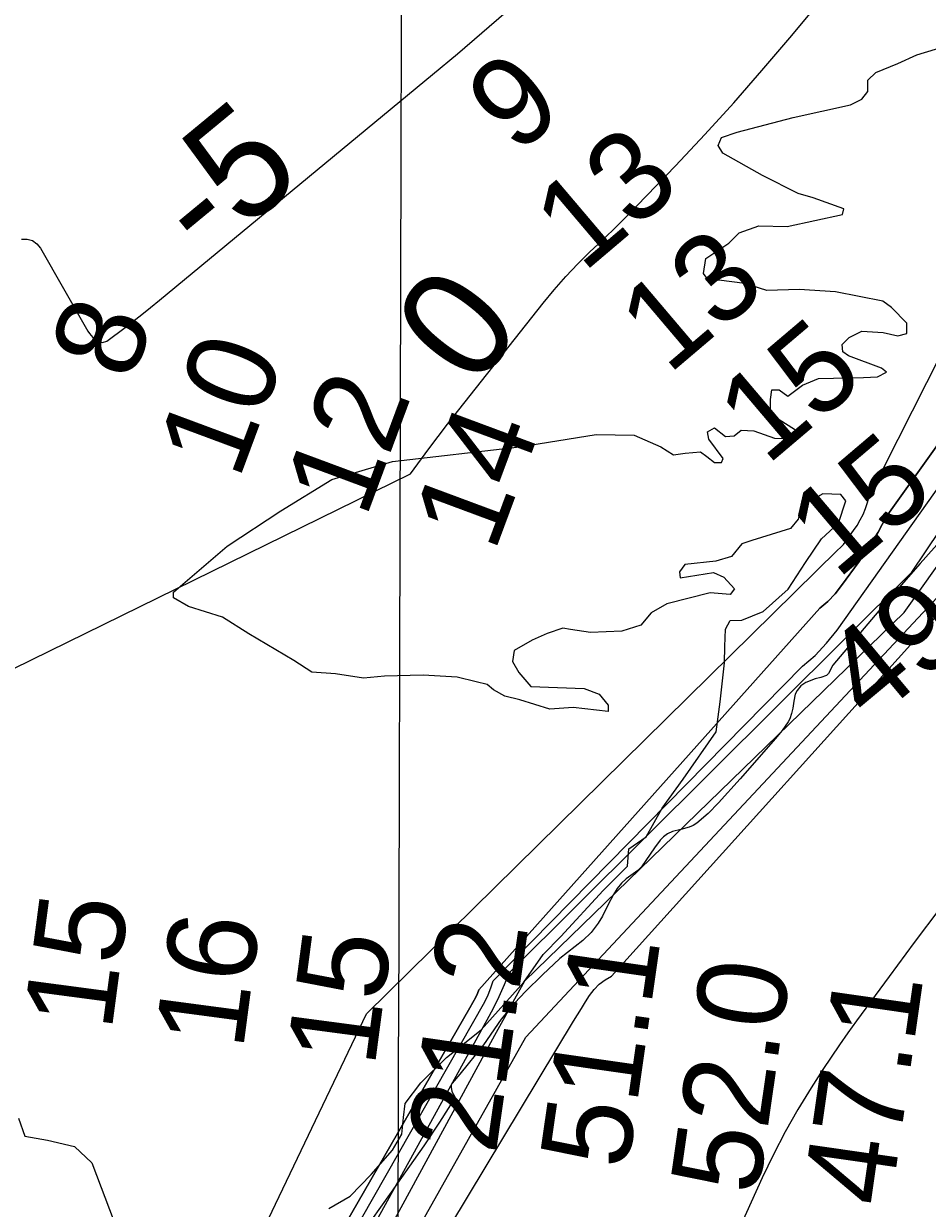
# Model space of a CAD drawing. Extents: x 3161665 to 3199565, y 885729 to 911164.
# Drawn here: x 3181300 to 3181981, y 901700 to 902592 of the extents above; entities that cross this region are included whole.
import ezdxf

# ---------------------------------------------------------------- set-up
doc = ezdxf.new("R2010")
doc.units = 0
for name, color, linetype in [('V-GRID-MAJR', 7, 'Continuous'), ('V-RIVR-EDGE', 7, 'Continuous'), ('V-RIVR-RANG', 7, 'Continuous'), ('V-SITE-VEGE', 7, 'Continuous'), ('V-TOPO-DPTH', 7, 'Continuous'), ('V-TOPO-MAJR', 7, 'Continuous'), ('V-TOPO-MAJR-IDEN', 7, 'Continuous'), ('V-TOPO-MINR', 7, 'Continuous'), ('V-TOPO-MINR-IDEN', 7, 'Continuous'), ('V-TOPO-WATR', 7, 'Continuous')]:
    doc.layers.add(name, color=color, linetype=linetype)

msp = doc.modelspace()

# ---------------------------------------------------------------- linework, layer by layer
at = {"layer": 'V-GRID-MAJR'}
msp.add_spline([(3181553.2120000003, 891152.161), (3181569.957, 897211.478), (3181586.7120000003, 903274.26), (3181603.467, 909337.087), (3181603.4760000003, 909340.506)], degree=3, dxfattribs=at)
at = {"layer": 'V-RIVR-EDGE'}
for points in [[(3181883.5952776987, 902464.4490652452), (3181856.6786527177, 902477.9906770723), (3181826.727890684, 902495.0172249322), (3181823.2644512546, 902500.676618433), (3181825.8875580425, 902506.7556408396), (3181837.6334977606, 902510.6387091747), (3181879.825066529, 902521.8360403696), (3181922.8816890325, 902531.2925157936), (3181931.585967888, 902535.6177844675), (3181935.9467059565, 902541.2578310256), (3181935.9682025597, 902549.9513615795), (3181942.067646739, 902555.5871088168), (3181958.602552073, 902562.5010897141), (3181972.9629999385, 902568.985768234), (3182006.8935650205, 902579.3341681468), (3182052.127869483, 902590.5239755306), (3182087.3613893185, 902600.4344744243)], [(3181784.5941782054, 902155.6369656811), (3181772.840714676, 902148.7111616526), (3181764.993965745, 902139.6023015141), (3181750.6378172, 902134.8563291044), (3181727.163135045, 902134.0450168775), (3181711.954830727, 902136.256018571), (3181706.3061855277, 902137.1393444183), (3181694.560245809, 902133.2562760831), (3181683.245758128, 902128.0681033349), (3181669.7514388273, 902120.2772455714), (3181668.426987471, 902112.021616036), (3181673.188007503, 902103.7509388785), (3181682.2904186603, 902093.2961307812), (3181722.277434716, 902091.8932168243), (3181733.568276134, 902087.5185059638), (3181740.502678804, 902079.2424546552), (3181740.4908556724, 902074.461012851), (3181713.9831112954, 902077.569313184), (3181696.5928256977, 902076.3082768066), (3181674.0068435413, 902083.3189924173), (3181662.711702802, 902085.9549971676), (3181654.0299953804, 902090.757935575), (3181649.258227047, 902094.6818474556), (3181641.0047471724, 902096.8756518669), (3181626.6690204, 902100.3885334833), (3181601.026329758, 902101.7559780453), (3181571.9008527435, 902100.9586386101), (3181556.2492732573, 902099.6933029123), (3181534.9576472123, 902102.7887052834), (3181517.1391340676, 902104.1368029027), (3181503.685658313, 902112.8636531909), (3181469.830331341, 902132.9426102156), (3181449.8663811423, 902145.5976717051), (3181424.239812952, 902153.4852641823), (3181412.954345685, 902160.0333576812), (3181412.9650939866, 902164.380122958), (3181453.475997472, 902199.0542859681), (3181493.966479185, 902225.4695949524), (3181532.277129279, 902249.2822189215), (3181577.9514844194, 902262.6443341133), (3181673.6082660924, 902273.7094611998), (3181731.443890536, 902283.1293923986), (3181760.1314665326, 902282.6237770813), (3181780.1050902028, 902273.8808043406), (3181789.6529261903, 902267.7716866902), (3181798.3496812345, 902269.0542196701), (3181810.0880971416, 902269.8945523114), (3181814.860940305, 902266.4053169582), (3181820.5009868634, 902262.0445788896), (3181825.717105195, 902262.0316809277), (3181827.0286585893, 902265.0711921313), (3181816.1972147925, 902279.4423882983), (3181815.341834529, 902285.0953328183), (3181820.5654766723, 902288.1251705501), (3181828.808208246, 902281.5846008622), (3181835.3294309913, 902282.0031549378), (3181840.5562976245, 902286.3370222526), (3181850.1181064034, 902285.8786994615), (3181865.752488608, 902280.1892107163), (3181877.9234313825, 902280.1591154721), (3181885.7583571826, 902284.4865338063), (3181881.4158912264, 902286.2359882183), (3181868.396017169, 902294.5270871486), (3181862.7634944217, 902301.9305609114), (3181862.781766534, 902309.3200618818), (3181863.669391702, 902316.707413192), (3181869.3201865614, 902316.6934404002), (3181875.8285113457, 902311.8958761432), (3181886.71584631, 902320.1278594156), (3181898.8996870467, 902325.3138825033), (3181932.8066058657, 902326.0993988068), (3181943.2399173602, 902326.5082794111), (3181950.2033404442, 902329.9684943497), (3181946.298775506, 902333.0209035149), (3181921.5447848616, 902342.2103759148), (3181917.205543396, 902345.2638599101), (3181916.7848396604, 902350.9157296), (3181922.013855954, 902356.1189499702), (3181931.588562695, 902360.8767455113), (3181947.669444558, 902359.9676237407), (3181958.5299087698, 902357.3326938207), (3181965.4890325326, 902359.0542026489), (3181965.5083794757, 902366.8783801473), (3181953.8011336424, 902378.6436668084), (3181947.292808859, 902383.4412310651), (3181911.6665308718, 902390.4841915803), (3181884.286208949, 902392.2906119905), (3181859.942173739, 902391.4814494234), (3181843.437363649, 902396.7384113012), (3181823.883368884, 902399.3948378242), (3181816.4917182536, 902398.5437568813), (3181812.158925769, 902404.2053000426), (3181813.9255774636, 902415.5025904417), (3181831.341658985, 902427.195863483), (3181839.1851834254, 902435.0006940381), (3181853.977083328, 902440.1802681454), (3181875.2751583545, 902439.6929249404), (3181917.0266764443, 902448.7179483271), (3181917.9067778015, 902453.0625639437), (3181894.8893436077, 902461.3783839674), (3181883.5952776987, 902464.4490652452)], [(3181530.0502657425, 901700.2879141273), (3181546.1558687, 901709.3763524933), (3181561.8450672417, 901725.8553666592), (3181577.973241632, 901744.0720121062), (3181584.958161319, 901756.2257575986), (3181586.2933609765, 901768.8281524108), (3181587.623186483, 901779.2571645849), (3181599.398146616, 901794.876499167), (3181618.57120636, 901813.9549738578), (3181644.7033898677, 901834.7549573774), (3181676.9586638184, 901870.7535717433), (3181691.3545810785, 901891.582575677), (3181704.8628731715, 901905.0242283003), (3181736.6802461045, 901939.719887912), (3181754.981803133, 901957.9311592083), (3181755.883401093, 901970.9693053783), (3181768.9462683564, 901980.0652675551), (3181781.1709526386, 902001.7689986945), (3181796.873049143, 902023.4641311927), (3181821.7377472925, 902059.0463411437), (3181824.8363741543, 902081.6419967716), (3181827.952198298, 902111.1924768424), (3181828.41697007, 902123.3623447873), (3181828.883891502, 902136.4015657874), (3181832.377426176, 902142.9131150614), (3181841.0720315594, 902143.3262949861), (3181857.1711855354, 902149.8066741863), (3181875.904194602, 902166.712841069), (3181888.9939326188, 902186.6757164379), (3181901.20894343, 902204.467358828), (3181913.8435831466, 902216.1724550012), (3181919.536296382, 902233.1108667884), (3181915.636030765, 902237.9019820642), (3181902.162133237, 902238.3699783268), (3181886.0565302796, 902229.2815399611), (3181883.42375002, 902219.2904288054), (3181877.755757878, 902212.3495771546), (3181848.6098590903, 902203.2933836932), (3181841.2139091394, 902200.7035966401), (3181833.366085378, 902191.1600599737), (3181821.6212204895, 902187.7116681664), (3181798.1422390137, 902185.1616498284), (3181794.2161774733, 902179.52052844), (3181794.640105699, 902175.1726883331), (3181819.8610177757, 902179.0224369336), (3181827.6765966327, 902175.5256777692), (3181835.479277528, 902166.812800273), (3181832.4257935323, 902162.4735588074), (3181817.2153395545, 902163.8152074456), (3181784.5941782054, 902155.6369656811)], [(3181296.3608925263, 901768.241034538), (3181301.109014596, 901754.7542390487), (3181318.0538753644, 901751.6695849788), (3181338.4718490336, 901746.8376261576), (3181351.48204962, 901734.634438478), (3181368.3248015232, 901690.2555142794)]]:
    msp.add_lwpolyline(points, dxfattribs=at)
at = {"layer": 'V-SITE-VEGE'}
for p, q in [((3182003.873, 902217.9549999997), (3181975.375, 902185.7969999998)), ((3181975.375, 902185.7969999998), (3181947.071, 902153.4939999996)), ((3181947.071, 902153.4939999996), (3181909.568, 902109.2879999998)), ((3181909.568, 902109.2879999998), (3181906.503, 902103.1459999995)), ((3181896.293, 902099.0229999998), (3181889.3140000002, 902096.424)), ((3181900.6580000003, 902100.1129999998), (3181896.293, 902099.0229999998)), ((3181904.915, 902101.6239999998), (3181900.6580000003, 902100.1129999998)), ((3181906.503, 902103.1459999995), (3181904.915, 902101.6239999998)), ((3181882.684, 902090.2949999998), (3181881.376, 902087.5279999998)), ((3181885.5470000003, 902093.8699999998), (3181882.684, 902090.2949999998)), ((3181889.3140000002, 902096.4239999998), (3181885.5470000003, 902093.8699999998)), ((3181880.37, 902082.2539999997), (3181879.596, 902076.9909999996)), ((3181881.376, 902087.5279999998), (3181880.37, 902082.2539999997)), ((3181878.603, 902072.9689999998), (3181877.345, 902069.0299999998)), ((3181879.596, 902076.9909999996), (3181878.603, 902072.9689999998)), ((3181876.035, 902066.5889999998), (3181871.367, 902060.1399999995)), ((3181877.345, 902069.0299999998), (3181876.035, 902066.5889999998)), ((3181866.452, 902054.0289999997), (3181839.93, 902023.8739999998)), ((3181871.367, 902060.1399999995), (3181866.452, 902054.0289999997)), ((3181839.93, 902023.8739999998), (3181823.4790000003, 902005.6859999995)), ((3181823.4790000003, 902005.6859999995), (3181815.786, 901997.6779999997)), ((3181815.786, 901997.6779999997), (3181807.328, 901990.3579999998)), ((3181785.019, 901982.2829999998), (3181782.173, 901980.0809999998)), ((3181788.947, 901984.1239999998), (3181785.019, 901982.2829999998)), ((3181795.241, 901985.6949999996), (3181788.947, 901984.1239999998)), ((3181801.4420000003, 901987.4869999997), (3181795.241, 901985.6949999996)), ((3181804.471, 901988.7339999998), (3181801.4420000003, 901987.4869999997)), ((3181807.328, 901990.3579999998), (3181804.471, 901988.7339999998)), ((3181779.711, 901977.5149999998), (3181775.304, 901971.8829999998)), ((3181782.173, 901980.0809999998), (3181779.7110000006, 901977.5149999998)), ((3181775.304, 901971.8829999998), (3181765.447, 901957.3749999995)), ((3181765.447, 901957.3749999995), (3181762.874, 901954.8539999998)), ((3181753.923, 901948.4969999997), (3181750.392, 901945.1959999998)), ((3181762.874, 901954.8539999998), (3181753.923, 901948.4969999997)), ((3181747.217, 901941.0689999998), (3181744.369, 901936.7109999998)), ((3181750.392, 901945.1959999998), (3181747.217, 901941.0689999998)), ((3181740.111, 901928.6049999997), (3181736.109, 901920.3639999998)), ((3181744.369, 901936.7109999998), (3181740.111, 901928.6049999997)), ((3181736.109, 901920.3639999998), (3181733.008, 901915.0859999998)), ((3181733.008, 901915.0859999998), (3181727.6040000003, 901908.1559999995)), ((3181721.376, 901901.9479999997), (3181704.129, 901888.3989999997)), ((3181727.6040000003, 901908.1559999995), (3181721.376, 901901.9479999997)), ((3181704.129, 901888.3989999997), (3181691.002, 901876.2519999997)), ((3181691.002, 901876.2519999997), (3181678.286, 901863.6979999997)), ((3181678.286, 901863.6979999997), (3181670.163, 901854.9899999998)), ((3181670.163, 901854.9899999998), (3181659.921, 901842.8249999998)), ((3181659.921, 901842.8249999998), (3181646.644, 901823.5279999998)), ((3181646.644, 901823.5279999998), (3181628.579, 901801.3569999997)), ((3181628.579, 901801.3569999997), (3181622.828, 901794.5139999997)), ((3181622.2090000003, 901793.1379999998), (3181622.117, 901791.5549999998)), ((3181622.117, 901791.5549999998), (3181622.556, 901788.3559999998)), ((3181622.828, 901794.5139999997), (3181622.2090000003, 901793.1379999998)), ((3181622.556, 901788.3559999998), (3181624.853, 901784.2799999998)), ((3181624.745, 901783.0189999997), (3181613.438, 901765.1399999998)), ((3181624.853, 901784.2799999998), (3181624.745, 901783.0189999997)), ((3181613.438, 901765.1399999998), (3181601.576, 901747.4409999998)), ((3181601.576, 901747.4409999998), (3181576.977, 901712.5349999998)), ((3181576.977, 901712.5349999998), (3181517.44, 901629.4619999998))]:
    msp.add_line(p, q, dxfattribs=at)
at = {"layer": 'V-TOPO-DPTH'}
for points in [[(3182487.488621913, 903099.2056746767), (3182170.422162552, 902530.6623174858), (3182170.0469150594, 902529.058423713), (3182169.5616796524, 902527.4952733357), (3182168.151257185, 902524.5319461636), (3182166.2673618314, 902521.8303882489), (3182163.999768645, 902519.4417698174), (3182161.492302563, 902517.1698840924), (3181949.9465356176, 902221.1717619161), (3181943.699110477, 902209.616429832), (3181936.7820834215, 902198.449032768), (3181929.4186550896, 902187.5402590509), (3181916.272453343, 902169.2517547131), (3181911.29278502, 902163.098704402), (3181905.9034853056, 902157.3780741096), (3181899.8997385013, 902152.3060738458), (3181642.9840414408, 901864.8274453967), (3181642.0850514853, 901862.0114277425), (3181640.8025371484, 901859.3481036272), (3181636.256525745, 901851.3835380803), (3181339.873815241, 901336.6840654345), (3181327.022647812, 901316.7462961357)], [(3181047.535024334, 901986.5017881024), (3181591.4877513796, 902253.5411190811), (3181605.3417550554, 902272.2990311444), (3181619.5371126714, 902290.8118898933), (3181691.3934400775, 902381.9449417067), (3181699.7846286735, 902392.1105974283), (3181708.465254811, 902402.0107849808), (3181717.5800372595, 902411.5127702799), (3181726.9842572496, 902420.7492874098), (3181729.4074993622, 902423.0250004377), (3181737.75595213, 902430.9865960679), (3181746.0214738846, 902439.0320933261), (3181754.1625991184, 902447.2034430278), (3181762.2207933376, 902455.4586943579), (3181791.054378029, 902485.4543176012), (3181813.20695135, 902509.0030369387), (3181835.0129901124, 902532.8616833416), (3181856.2992270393, 902557.1852203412), (3181877.238929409, 902581.8186844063), (3181978.119347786, 902703.1226829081)], [(3181047.535024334, 901986.5017881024), (3181591.4877513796, 902253.5411190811), (3181605.3417550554, 902272.2990311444), (3181619.5371126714, 902290.8118898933), (3181691.3934400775, 902381.9449417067), (3181699.7846286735, 902392.1105974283), (3181708.465254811, 902402.0107849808), (3181717.5800372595, 902411.5127702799), (3181726.9842572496, 902420.7492874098), (3181729.4074993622, 902423.0250004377), (3181737.75595213, 902430.9865960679), (3181746.0214738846, 902439.0320933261), (3181754.1625991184, 902447.2034430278), (3181762.2207933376, 902455.4586943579), (3181791.054378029, 902485.4543176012), (3181813.20695135, 902509.0030369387), (3181835.0129901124, 902532.8616833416), (3181856.2992270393, 902557.1852203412), (3181877.238929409, 902581.8186844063), (3181978.119347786, 902703.1226829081)]]:
    msp.add_lwpolyline(points, dxfattribs=at)
at = {"layer": 'V-TOPO-MAJR'}
msp.add_lwpolyline([(3180828.6334049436, 900724.8900758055), (3181376.955724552, 901323.9345958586), (3181388.4036950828, 901340.112740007), (3181655.170856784, 901830.6746906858), (3181662.670229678, 901844.3475660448), (3181670.140097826, 901858.0364799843), (3181677.5657088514, 901871.7494517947), (3181963.4457807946, 902149.0424184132), (3182189.5505624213, 902466.4558204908), (3182546.8474441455, 903081.6070709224), (3183194.722359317, 904069.700354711), (3183323.3794915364, 904283.9477436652)], dxfattribs=at)
at = {"layer": 'V-TOPO-MINR'}
for points in [[(3181306.468494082, 901320.2118043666), (3181558.43324102, 901846.7950802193), (3181913.086603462, 902196.0042883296), (3181915.460581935, 902198.0099667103), (3181917.5916665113, 902200.2720449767), (3181919.5608218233, 902202.7050565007), (3181925.2710523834, 902210.6481164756), (3181927.901452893, 902214.6132908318), (3181930.323596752, 902218.6918065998), (3181932.433355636, 902222.9403344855), (3181934.3348578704, 902227.3022037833), (3181935.8132902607, 902231.8005977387), (3181936.948586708, 902236.3643016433), (3182100.2870267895, 902558.837707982), (3182105.9415369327, 902566.9094782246), (3182111.0595434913, 902575.2758624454), (3182115.3727946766, 902584.0841676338), (3182460.6746456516, 903107.8164344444), (3183296.075589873, 904323.3771888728)], [(3180815.8323317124, 900729.2367142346), (3181352.165047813, 901341.1567510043), (3181369.742457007, 901368.2206813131), (3181647.6367422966, 901855.8820628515), (3181650.007288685, 901861.0022080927), (3181652.047134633, 901866.2628550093), (3181653.86651362, 901871.6171697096), (3181886.713528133, 902108.609273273), (3181896.3463981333, 902116.7463670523), (3181904.993270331, 902125.92438867), (3181912.9828106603, 902135.7963621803), (3182168.6239899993, 902495.8423663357), (3182497.69277135, 903090.4738871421), (3182534.663520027, 903146.6352502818), (3183274.05505433, 904255.8067983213), (3183293.427241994, 904289.1569087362), (3183315.193396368, 904307.2011864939)], [(3181362.109356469, 901319.0453677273), (3181371.437811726, 901333.1218267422), (3181380.2413542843, 901353.5798286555), (3181649.40193759, 901842.3011224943), (3181653.9647631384, 901851.0247937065), (3181658.3169677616, 901859.8477514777), (3181662.3532409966, 901868.8196390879), (3181666.178893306, 901877.8908132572), (3181969.138111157, 902179.2686505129), (3182158.4118291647, 902460.9317521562), (3182524.033479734, 903090.4299615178), (3183307.472689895, 904287.3765173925), (3183325.1603827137, 904299.6086364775)], [(3181327.022647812, 901316.7462961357), (3181339.873815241, 901336.6840654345), (3181636.256525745, 901851.3835380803), (3181640.8025371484, 901859.3481036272), (3181642.0850514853, 901862.0114277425), (3181642.9840414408, 901864.8274453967), (3181899.8997385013, 902152.3060738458), (3181905.9034853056, 902157.3780741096), (3181911.29278502, 902163.098704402), (3181916.272453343, 902169.2517547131), (3181929.4186550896, 902187.5402590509), (3181936.7820834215, 902198.449032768), (3181943.699110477, 902209.616429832), (3181949.9465356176, 902221.1717619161), (3182161.492302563, 902517.1698840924), (3182163.999768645, 902519.4417698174), (3182166.2673618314, 902521.8303882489), (3182168.151257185, 902524.5319461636), (3182169.5616796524, 902527.4952733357), (3182170.0469150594, 902529.058423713), (3182170.422162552, 902530.6623174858), (3182487.488621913, 903099.2056746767)], [(3181385.855175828, 901308.7103953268), (3181392.604929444, 901317.7320165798), (3181397.7408982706, 901330.0070614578), (3181678.4920160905, 901829.3184746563), (3181999.232535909, 902172.2110424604), (3182025.587425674, 902211.4757226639), (3182051.596364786, 902250.97595467), (3182190.6519868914, 902445.0501430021), (3182561.8846876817, 903072.2892888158)], [(3181298.599339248, 902430.1680234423), (3181302.907217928, 902430.0738545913), (3181306.7907037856, 902429.0763658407), (3181310.0376004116, 902426.7238972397), (3181312.860104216, 902423.4681087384), (3181348.5432774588, 902360.877422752), (3181349.6621342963, 902359.1382034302), (3181352.292039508, 902355.98708564), (3181356.0964696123, 902352.8487217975), (3181359.4489029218, 902352.2230427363), (3181362.8464712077, 902353.390572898), (3181363.8681876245, 902354.0480665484), (3181375.546936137, 902362.9334795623), (3181382.338666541, 902368.1648679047), (3181389.0881444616, 902373.4495633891), (3181395.774243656, 902378.8142195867), (3181402.418090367, 902384.2321829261), (3181608.200592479, 902554.0941077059), (3181626.8337859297, 902569.6896406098), (3181645.3225130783, 902585.4523024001), (3181663.594540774, 902601.4656575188)], [(3181714.211756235, 901841.1594587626), (3181717.2280122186, 901846.0426469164), (3181720.2686617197, 901850.9104697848), (3181723.345901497, 901855.7552447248), (3181726.447534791, 901860.5846543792), (3181729.888076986, 901865.0394056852), (3181733.7303805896, 901869.0391114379), (3181738.175326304, 901872.3562488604), (3181743.0220334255, 901875.2183407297), (3182005.2272575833, 902165.7414481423)], [(3181990.1452112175, 901926.0944407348), (3181971.035001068, 901900.5864111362), (3181952.0603627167, 901874.9759644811), (3181927.520222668, 901841.575282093), (3181921.001591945, 901832.5303356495), (3181914.5951987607, 901823.4080936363), (3181908.3571618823, 901814.1699082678), (3181902.2313625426, 901804.8544273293), (3181893.3744625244, 901791.11291149), (3181883.2819371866, 901774.6631417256), (3181873.6904297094, 901757.9405995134), (3181864.850449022, 901740.8088986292), (3181856.511486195, 901723.4044252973), (3181580.292252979, 901112.4356503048)], [(3181397.323851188, 901314.9476581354), (3181714.211756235, 901841.1594587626)]]:
    msp.add_lwpolyline(points, dxfattribs=at)
at = {"layer": 'V-TOPO-WATR'}
msp.add_lwpolyline([(3181047.535024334, 901986.5017881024), (3181591.4877513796, 902253.5411190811), (3181605.3417550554, 902272.2990311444), (3181619.5371126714, 902290.8118898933), (3181691.3934400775, 902381.9449417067), (3181699.7846286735, 902392.1105974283), (3181708.465254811, 902402.0107849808), (3181717.5800372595, 902411.5127702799), (3181726.9842572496, 902420.7492874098), (3181729.4074993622, 902423.0250004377), (3181737.75595213, 902430.9865960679), (3181746.0214738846, 902439.0320933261), (3181754.1625991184, 902447.2034430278), (3181762.2207933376, 902455.4586943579), (3181791.054378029, 902485.4543176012), (3181813.20695135, 902509.0030369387), (3181835.0129901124, 902532.8616833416), (3181856.2992270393, 902557.1852203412), (3181877.238929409, 902581.8186844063), (3181978.119347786, 902703.1226829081)], dxfattribs=at)

# ---------------------------------------------------------------- texts
at = {"layer": 'V-RIVR-RANG'}
for s, height, rotation, p in [('9', 67, 40.31416666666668, (3181671.425768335, 902492.822518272)), ('13', 67, 40.31416666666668, (3181721.520339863, 902404.1807701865)), ('13', 67, 40.31416666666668, (3181785.693339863, 902327.4877701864)), ('8', 66.99999999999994, 69.60305555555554, (3181381.0871809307, 902321.6300310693)), ('15', 67, 40.31416666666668, (3181859.786221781, 902259.0724272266)), ('10', 66.99999999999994, 69.60305555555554, (3181462.083048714, 902247.8705097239)), ('12', 66.99999999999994, 69.60305555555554, (3181557.7123619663, 902218.990882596)), ('14', 66.99999999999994, 69.60305555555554, (3181654.6080192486, 902193.2996921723)), ('15', 67, 40.31416666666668, (3181913.014373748, 902173.2675357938)), ('49.3', 67.00000000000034, 39.778325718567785, (3181938.1943416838, 902064.5943702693)), ('15', 67, 82.43611111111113, (3181366.301656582, 901832.8860570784)), ('16', 67, 82.43611111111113, (3181465.2692421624, 901818.6779852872)), ('21.2', 67, 81.83832571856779, (3181655.643117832, 901740.0915947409)), ('15', 67, 82.43611111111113, (3181564.457009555, 901805.7654442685)), ('51.1', 67, 81.83832571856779, (3181755.002149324, 901728.4895650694)), ('52.0', 67, 81.83832571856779, (3181853.2751904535, 901709.3154087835)), ('47.1', 67, 81.83832571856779, (3181953.046149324, 901700.5855650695))]:
    msp.add_text(s, height=height, rotation=rotation, dxfattribs=at).set_placement(p)
at = {"layer": 'V-TOPO-MAJR-IDEN'}
msp.add_text('0', height=83, rotation=51.74502867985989, dxfattribs=at).set_placement((3181639.455142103, 902316.0732812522))
at = {"layer": 'V-TOPO-MINR-IDEN'}
msp.add_text('-5', height=83, rotation=39.53776365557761, dxfattribs=at).set_placement((3181436.7876579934, 902412.6023351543))

doc.saveas('drawing.dxf')
